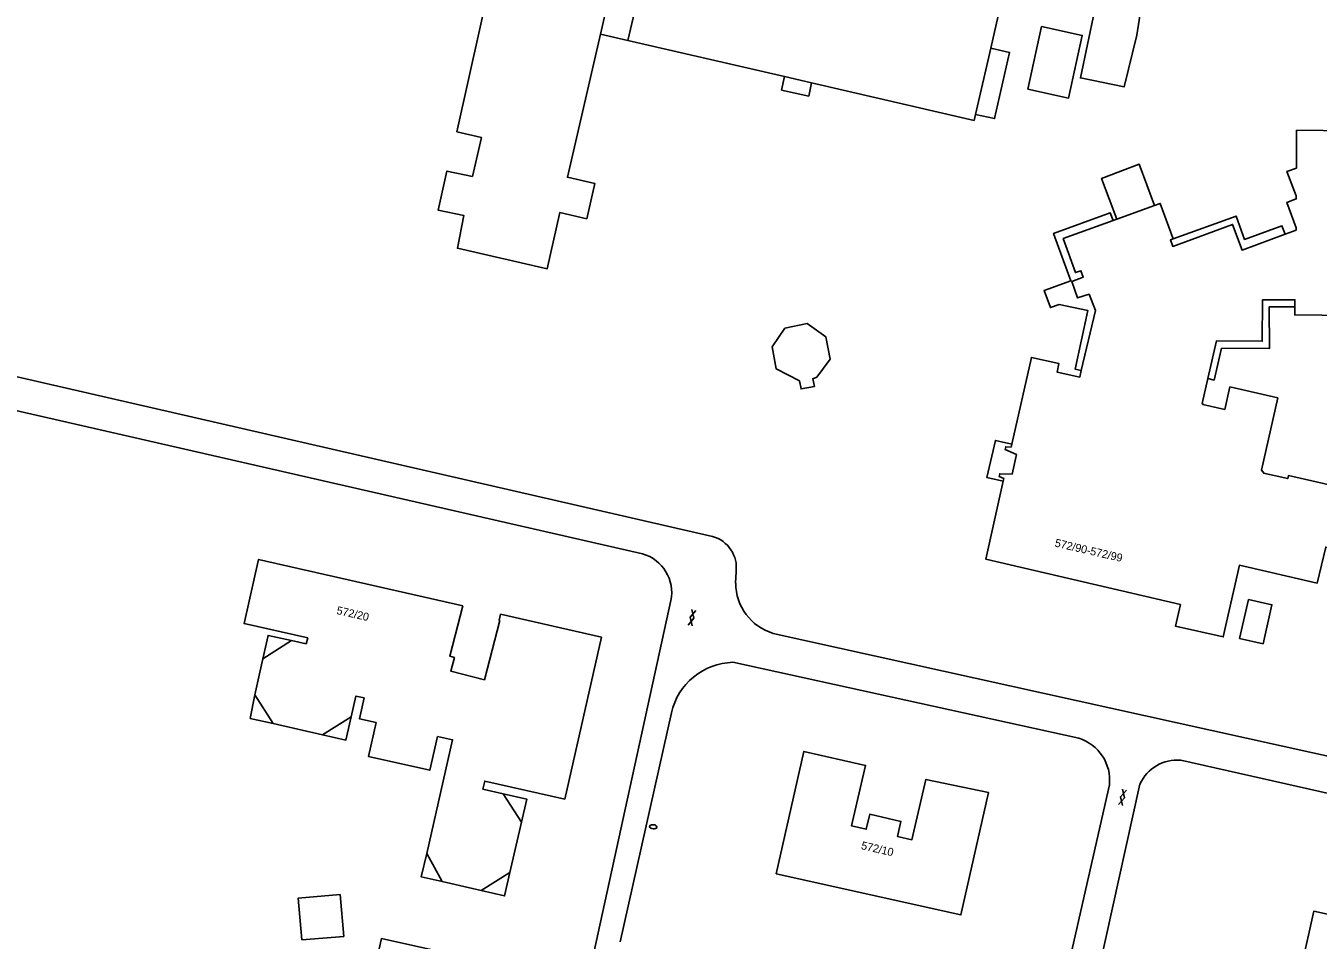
# Model space of a CAD drawing. Extents: x 124000 to 129000, y 395500 to 397503.
# Drawn here: x 128436.1 to 128597.6, y 396969.4 to 397083.8 of the extents above; entities that cross this region are included whole.
import ezdxf

# ---------------------------------------------------------------- set-up
doc = ezdxf.new("R2010")
doc.units = 0
for name, color, linetype in [('gg-anno-huisnummerreeks BGT', 7, 'Continuous'), ('gg-bbg-bijgebouw', 7, 'Continuous'), ('gg-bbg-gedigitaliseerde bebouwing', 7, 'Continuous'), ('gg-bbg-gedigitaliseerde bijgebouw', 7, 'Continuous'), ('gg-bbg-hoofdgebouw', 7, 'Continuous'), ('gg-bbg-luifel en loopbrug', 7, 'Continuous'), ('gg-bbg-onder overbouw', 7, 'Continuous'), ('gg-bbg-overig bouwwerk', 7, 'Continuous'), ('gg-bbg-pand overbouw', 7, 'Continuous'), ('gg-knt-verharding', 7, 'Continuous'), ('gt-symb-brandkraan', 7, 'Continuous'), ('gt-symb-gesloten verharding', 7, 'Continuous')]:
    doc.layers.add(name, color=color, linetype=linetype)

# ---------------------------------------------------------------- blocks, each defined once
blk = doc.blocks.new('gt0-GESVH1')
at = {"layer": 'gt-symb-gesloten verharding'}
for p, q in [((-0.99, -0.26), (0.01, 0.24)), ((0.01, -0.26), (-0.99, 0.24)), ((0.01, 0.24), (1.01, -0.26)), ((1.01, 0.24), (0.01, -0.26))]:
    blk.add_line(p, q, dxfattribs=at)
blk = doc.blocks.new('gt0-BR')
at = {"layer": 'gt-symb-brandkraan'}
for centre, radius, start, end in [((-0.24, 0), 0.206, 107.5669, 252.4331), ((0.6, -2.66), 3, 106.892, 107.5669), ((0, -0.69), 0.938, 73.108, 106.892), ((-0.6, -2.66), 3, 72.4331, 73.108), ((0.24, 0), 0.206, 287.567, 72.4331), ((0.6, 2.66), 3, 252.4331, 253.108), ((0, 0.69), 0.938, 253.108, 286.8921), ((-0.6, 2.66), 3, 286.8921, 287.567)]:
    blk.add_arc(centre, radius, start, end, dxfattribs=at)

msp = doc.modelspace()

# ---------------------------------------------------------------- linework, layer by layer
at = {"layer": 'gg-bbg-bijgebouw'}
msp.add_lwpolyline([(128470.56, 396969.45), (128475.8, 396969.89), (128475.36, 396975.12), (128470.13, 396974.69), (128470.56, 396969.45)], dxfattribs=at)
at = {"layer": 'gg-bbg-gedigitaliseerde bebouwing'}
msp.add_lwpolyline([(128479.88, 396996.64), (128478.92, 396992.39), (128486.56, 396990.67), (128487.52, 396994.91)], dxfattribs=at)
at = {"layer": 'gg-bbg-gedigitaliseerde bijgebouw'}
msp.add_lwpolyline([(128588.87, 397012.03), (128591.8, 397011.36), (128590.69, 397006.49), (128587.77, 397007.15), (128588.87, 397012.03)], dxfattribs=at)
at = {"layer": 'gg-bbg-hoofdgebouw'}
for p, q in [((128511.31, 397081.94), (128530.9, 397077.42)), ((128554.76, 397072.69), (128556.68, 397080.98)), ((128530.9, 397077.42), (128534.28, 397076.63)), ((128493.02, 397069.78), (128489.95, 397070.49)), ((128493.02, 397069.78), (128491.89, 397064.92)), ((128572.42, 397059.58), (128577.14, 397061.29)), ((128571.95, 397059.41), (128572.42, 397059.58)), ((128559.2, 397031.09), (128559.29, 397031.46)), ((128558.23, 397026.82), (128558.31, 397027.16)), ((128471.13, 397006.47), (128469.28, 397006.88)), ((128465.71, 397004.6), (128464.71, 397000.09)), ((128473.16, 396995.1), (128466.99, 396996.5)), ((128496.58, 396977.87), (128498.02, 396984.16)), ((128488.1, 396976.74), (128492.97, 396975.62))]:
    msp.add_line(p, q, dxfattribs=at)
for points in [[(128498.63, 397093.97), (128493.55, 397095.12), (128492.53, 397090.59), (128494.32, 397090.19), (128489.95, 397070.49)], [(128556.68, 397080.98), (128557.61, 397085), (128539.63, 397089.22)], [(128491.89, 397064.92), (128488.71, 397065.61), (128487.6, 397060.73), (128490.83, 397060.03), (128490.01, 397055.96), (128501.21, 397053.37), (128502.8, 397060.41), (128506.18, 397059.65), (128507.19, 397064.04), (128503.77, 397064.84), (128507.89, 397082.73)], [(128534.28, 397076.63), (128554.59, 397071.94), (128554.76, 397072.69)], [(128593.44, 397057.71), (128594.83, 397058.22), (128594.83, 397058.52), (128593.66, 397061.68), (128594.84, 397062.12), (128594.85, 397062.5), (128593.68, 397065.55), (128594.86, 397065.98), (128594.88, 397070.7), (128601.59, 397070.63), (128601.65, 397074.25), (128604.87, 397074.23), (128604.97, 397073.46), (128608.2, 397073.34), (128608.15, 397070.61), (128613.04, 397070.56), (128613.01, 397065.85), (128612.14, 397065.86), (128611.49, 397050.56), (128614.07, 397050.45), (128614.02, 397044.69), (128604.68, 397044.75), (128604.66, 397043.81), (128601.4, 397043.85)], [(128577.14, 397061.29), (128577.85, 397061.55), (128579.47, 397057.13)], [(128567.98, 397040.66), (128569.76, 397048.16), (128568.96, 397050.19), (128567.52, 397049.73), (128566.78, 397051.81), (128568.23, 397052.34), (128567.94, 397053.14), (128567.25, 397052.91), (128565.73, 397057.16), (128571.95, 397059.41)], [(128579.47, 397057.13), (128579.12, 397057), (128579.42, 397056.18), (128586.89, 397058.94), (128588.07, 397055.73), (128593.44, 397057.71)], [(128594.67, 397048.61), (128594.68, 397049.51), (128590.64, 397049.51), (128590.59, 397044.33), (128584.87, 397044.37), (128583.8, 397039.65)], [(128601.4, 397043.85), (128601.43, 397047.54), (128594.66, 397047.61), (128594.67, 397048.61)], [(128559.29, 397031.46), (128561.74, 397042.3), (128565.19, 397041.52), (128564.96, 397040.47), (128567.78, 397039.83), (128567.98, 397040.66)], [(128583.8, 397039.65), (128583.09, 397036.53), (128583.19, 397036.5), (128583.17, 397036.4), (128585.9, 397035.79), (128586.56, 397038.61), (128592.53, 397037.23), (128590.49, 397028.21), (128590.66, 397027.97), (128590.76, 397027.94), (128590.75, 397027.84), (128593.79, 397027.14), (128593.87, 397027.52), (128600.25, 397026.06)], [(128558.31, 397027.16), (128557.7, 397027.41), (128557.78, 397027.75), (128559.34, 397027.68), (128559.88, 397030.15), (128558.47, 397030.78), (128558.54, 397031.13), (128559.2, 397031.09)], [(128604.71, 397028.47), (128611.03, 397026.82), (128606.91, 397008.74), (128600.52, 397010.19), (128602.25, 397017.75), (128598.53, 397018.59), (128597.46, 397014.07), (128587.74, 397016.31), (128585.72, 397007.34), (128579.76, 397008.68), (128580.36, 397011.39), (128556.03, 397017.07), (128558.23, 397026.82)], [(128495.74, 396987.74), (128493.19, 396988.29), (128493.42, 396989.31), (128503.43, 396987.06), (128508.04, 397007.3), (128495.41, 397010.17), (128495.22, 397009.43), (128495.3, 397009.41), (128493.38, 397001.98), (128489.18, 397003.06), (128489.63, 397004.78), (128489.05, 397004.93), (128490.68, 397011.24), (128465.17, 397017.03), (128463.36, 397009.01), (128471.3, 397007.23), (128471.13, 397006.47)], [(128479.88, 396996.64), (128477.77, 396997.12), (128478.35, 396999.71), (128477.33, 396999.94), (128476.75, 396997.37)], [(128486.18, 396980.27), (128489.4, 396994.49), (128487.52, 396994.91)], [(128529.86, 396977.73), (128533.32, 396993.02), (128541.02, 396991.27), (128539.28, 396983.71), (128541.11, 396983.29), (128541.55, 396985.17), (128545.44, 396984.27), (128545, 396982.39), (128546.82, 396981.97), (128548.56, 396989.53), (128556.39, 396987.87), (128552.94, 396972.57), (128529.86, 396977.73)], [(128595.5, 396966.12), (128597.04, 396973.03), (128653.86, 396960.42), (128645.24, 396921.44)], [(128492.19, 396955.87), (128494.57, 396966.49), (128480.51, 396969.62), (128476.68, 396952.82), (128470.92, 396954.13), (128471.93, 396958.57), (128454.63, 396962.51), (128451.53, 396948.45), (128468.79, 396944.63), (128469.77, 396949.08), (128475.54, 396947.8), (128471.83, 396931), (128485.93, 396927.75), (128488.31, 396938.38)]]:
    msp.add_lwpolyline(points, dxfattribs=at)
at = {"layer": 'gg-bbg-luifel en loopbrug'}
for points in [[(128563.01, 397083.67), (128568.09, 397082.56), (128566.38, 397074.74), (128561.3, 397075.86), (128563.01, 397083.67)], [(128556.68, 397080.98), (128559.01, 397080.45), (128557.14, 397072.16), (128554.76, 397072.69)], [(128530.9, 397077.42), (128530.53, 397075.74), (128533.92, 397074.99), (128534.28, 397076.63)], [(128577.14, 397061.29), (128575.22, 397066.45), (128570.51, 397064.69), (128572.42, 397059.58)], [(128571.95, 397059.41), (128571.6, 397060.38), (128564.51, 397057.81), (128566.66, 397051.87), (128563.34, 397050.67), (128564.12, 397048.54), (128565.2, 397048.93), (128568.78, 397048.17), (128567.22, 397040.82), (128567.98, 397040.66)], [(128579.47, 397057.13), (128587.32, 397059.98), (128588.38, 397057.06), (128593.06, 397058.76), (128593.44, 397057.71)], [(128583.8, 397039.65), (128584.58, 397039.46), (128585.51, 397043.45), (128591.5, 397043.41), (128591.48, 397048.64), (128594.67, 397048.61)], [(128559.29, 397031.46), (128557.25, 397031.92), (128556.19, 397027.28), (128558.23, 397026.82)]]:
    msp.add_lwpolyline(points, dxfattribs=at)
at = {"layer": 'gg-bbg-onder overbouw'}
for p, q in [((128469.28, 397006.88), (128465.71, 397004.6)), ((128466.99, 396996.5), (128464.71, 397000.09)), ((128476.75, 396997.37), (128473.16, 396995.1)), ((128498.02, 396984.16), (128495.74, 396987.74)), ((128488.1, 396976.74), (128486.18, 396980.27)), ((128492.97, 396975.62), (128496.58, 396977.87))]:
    msp.add_line(p, q, dxfattribs=at)
msp.add_lwpolyline([(128507.89, 397082.73), (128508.6, 397085.79), (128510.4, 397085.37), (128511.13, 397088.56), (128512.75, 397088.18), (128511.31, 397081.94)], dxfattribs=at)
at = {"layer": 'gg-bbg-overig bouwwerk'}
msp.add_lwpolyline([(128536.58, 397042.07), (128534.93, 397039.82), (128534.43, 397039.64), (128534.62, 397038.68), (128532.97, 397038.36), (128532.78, 397039.36), (128529.85, 397040.86), (128529.33, 397043.64), (128530.94, 397045.95), (128533.74, 397046.52), (128536.04, 397044.88), (128536.58, 397042.07)], dxfattribs=at)
at = {"layer": 'gg-bbg-pand overbouw'}
msp.add_line((128511.31, 397081.94), (128507.89, 397082.73), dxfattribs=at)
for points in [[(128465.71, 397004.6), (128466.36, 397007.53), (128469.28, 397006.88)], [(128466.99, 396996.5), (128464.12, 396997.15), (128464.71, 397000.09)], [(128476.75, 396997.37), (128476.08, 396994.44), (128473.16, 396995.1)], [(128498.02, 396984.16), (128498.68, 396987.07), (128495.74, 396987.74)], [(128488.1, 396976.74), (128485.5, 396977.34), (128486.18, 396980.27)], [(128496.58, 396977.87), (128495.91, 396974.95), (128492.97, 396975.62)]]:
    msp.add_lwpolyline(points, dxfattribs=at)
at = {"layer": 'gg-knt-verharding'}
for p, q in [((128521.9, 397019.91), (128369.87, 397054.8)), ((128390.03, 397045.88), (128513.16, 397017.74)), ((128524.78, 397014.07), (128524.84, 397015.49)), ((128610.44, 396989.86), (128529.47, 397007.78)), ((128524.44, 397004.17), (128567.66, 396994.67)), ((128510.35, 396969.2), (128516.75, 396997.84)), ((128571.49, 396988.85), (128563.65, 396954.15))]:
    msp.add_line(p, q, dxfattribs=at)
for points in [[(128570.94, 397094.87), (128570.5, 397089.82), (128567.88, 397077.25), (128573.32, 397076.13), (128574.91, 397082.6), (128575.94, 397089.07), (128576.5, 397094.6), (128576.41, 397099.85), (128576.13, 397105.29), (128575.66, 397110.45), (128575, 397112.41), (128573.86, 397114.15)], [(128516.68, 397011.88), (128504.46, 396956.06), (128484.19, 396862.6)], [(128657.58, 396973.25), (128645.66, 396977.22), (128580.41, 396991.93)], [(128534.51, 396837.68), (128538.36, 396831.47), (128542.72, 396830.58), (128540.95, 396833.54), (128575.31, 396988.94)]]:
    msp.add_lwpolyline(points, dxfattribs=at)
for centre, radius, start, end in [((128520.83, 397016.01), 4.04, 352.5436, 74.6869), ((128511.74, 397012.9), 5.05, 348.3349, 73.6874), ((128531.39, 397014.1), 6.6, 180.211, 253.117), ((128524.65, 396996.08), 8.09, 91.4471, 167.3933), ((128566.07, 396989.45), 5.45, 353.6607, 73.0304), ((128579.95, 396986.86), 5.08, 84.8108, 155.8696)]:
    msp.add_arc(centre, radius, start, end, dxfattribs=at)

# ---------------------------------------------------------------- block references
at = {"layer": 'gt-symb-brandkraan', "rotation": -4.580678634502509}
msp.add_blockref('gt0-BR', (128514.48, 396983.6), dxfattribs=at)
at = {"layer": 'gt-symb-gesloten verharding'}
for p, rotation in [((128519.32, 397009.74), 76.88085536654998), ((128573.12, 396987.28), 75.40804379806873)]:
    msp.add_blockref('gt0-GESVH1', p, dxfattribs=dict(at, rotation=rotation))

# ---------------------------------------------------------------- texts
at = {"layer": 'gg-anno-huisnummerreeks BGT'}
for s, rotation, p in [('572/90-572/99', 346.9, (128564.6, 397018.66)), ('572/20', 347.2, (128474.84, 397010.22)), ('572/10', 347, (128540.4, 396980.82))]:
    msp.add_text(s, height=1, rotation=rotation, dxfattribs=at).set_placement(p)

doc.saveas('drawing.dxf')
